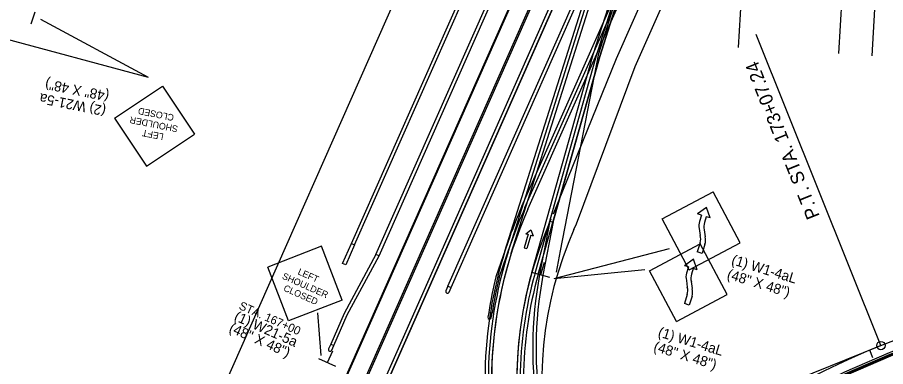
# Model space of a CAD drawing. Extents: x 659657 to 668193, y 633084 to 648639.
# Drawn here: x 661821 to 662339, y 642156 to 642365 of the extents above; entities that cross this region are included whole.
import ezdxf

# ---------------------------------------------------------------- set-up
doc = ezdxf.new("R2010")
doc.units = 0
for name, color, linetype in [('R_Border Prem', 7, 'Continuous'), ('R_MOT_Stage 1A', 7, 'Continuous'), ('R_MOT_Stage 1A_Striping', 7, 'Continuous'), ('R_MOT_Stage 1B_Striping', 7, 'Continuous'), ('R_MOT_Stage 1C_Striping', 7, 'Continuous'), ('R_MOT_Stage 2', 7, 'Continuous'), ('R_MOT_Stage 2_Striping', 7, 'Continuous'), ('R_MOT_Stage 3', 7, 'Continuous'), ('R_MOT_Stage 3_Striping', 7, 'Continuous'), ('R_MOT_Stage 3_Striping_PPM', 7, 'Continuous'), ('R_MOT_Stage 4', 7, 'Continuous'), ('R_MOT_Stage 4_Striping', 7, 'Continuous'), ('R_MOT_Stage 4_Striping_PPM', 7, 'Continuous'), ('R_MOT_Stage 5', 7, 'Continuous'), ('R_MOT_Stage 5_Striping_PPM', 7, 'Continuous'), ('R_ROW Annot', 7, 'Continuous'), ('S_EXISTING_ALIGNMENT', 7, 'Continuous'), ('T_Notes', 7, 'Continuous'), ('T_SIGNAL CONTROL CABINET', 7, 'Continuous'), ('TEMP_SIGNAL_POLES_STAGE 3', 7, 'Continuous')]:
    doc.layers.add(name, color=color, linetype=linetype)

msp = doc.modelspace()

# ---------------------------------------------------------------- linework, layer by layer
at = {"layer": 'R_Border Prem'}
msp.add_line((661686.79, 641562.92), (662861.91, 644217.67), dxfattribs=at)
at = {"layer": 'R_MOT_Stage 1A'}
for points in [[(662027.38, 641840.52), (662048.99, 641874.22), (662070.58, 641907.89), (662092.01, 641941.66), (662113.5, 641974.84), (662136.77, 642007.5), (662161.29, 642037.97), (662188.9, 642067.14), (662213.92, 642089.54), (662237.82, 642107.91), (662261.72, 642124.18), (662287.62, 642139.66), (662314.59, 642153.12), (662341.29, 642164.63), (662369.17, 642175.81), (662397.15, 642186.64), (662412.11, 642192.63), (662439.78, 642204.17), (662466.92, 642216.62), (662485.76, 642227.77), (662499, 642237.13)], [(662029.07, 641839.44), (662050.67, 641873.14), (662072.26, 641906.81), (662093.7, 641940.58), (662115.16, 641973.72), (662138.37, 642006.29), (662162.79, 642036.66), (662190.29, 642065.71), (662215.2, 642088), (662238.99, 642106.29), (662262.8, 642122.49), (662288.59, 642137.9), (662315.44, 642151.3), (662342.06, 642162.78), (662369.91, 642173.95), (662397.88, 642184.78), (662412.86, 642190.78), (662440.59, 642202.33), (662467.85, 642214.84), (662486.85, 642226.09), (662500.16, 642235.5)]]:
    msp.add_lwpolyline(points, dxfattribs=at)
at = {"layer": 'R_MOT_Stage 1A_Striping'}
for p, q in [((662336.18, 642168.83), (662421.77, 642203.16)), ((662193.45, 642111.58), (662336.18, 642168.83)), ((662193.45, 642111.58), (662336.18, 642168.83))]:
    msp.add_line(p, q, dxfattribs=at)
for points in [[(662336.18, 642168.83), (662261.73, 642354.46)], [(662027.38, 641840.52), (662048.99, 641874.22), (662070.58, 641907.89), (662092.01, 641941.66), (662113.5, 641974.84), (662136.77, 642007.5), (662161.29, 642037.97), (662188.9, 642067.14), (662213.92, 642089.54), (662237.82, 642107.91), (662261.72, 642124.18), (662287.62, 642139.66), (662314.59, 642153.12), (662341.29, 642164.63), (662369.17, 642175.81), (662397.15, 642186.64), (662412.11, 642192.63), (662439.78, 642204.17), (662466.92, 642216.62), (662485.76, 642227.77), (662499, 642237.13)], [(662331.41, 642161.47), (662329.48, 642166.08)]]:
    msp.add_lwpolyline(points, dxfattribs=at)
msp.add_circle((662336.18, 642168.83), 2.5, dxfattribs=at)
msp.add_arc((662513.92, 641725.68), 477.46, 111.8548, 147.5604, dxfattribs=at)
at = {"layer": 'R_MOT_Stage 1B_Striping'}
for p, q in [((662336.18, 642168.83), (662421.77, 642203.16)), ((662338.97, 642161.87), (662411.86, 642191.1)), ((662193.45, 642111.58), (662336.18, 642168.83)), ((662193.45, 642111.58), (662336.18, 642168.83))]:
    msp.add_line(p, q, dxfattribs=at)
for points in [[(662336.18, 642168.83), (662261.73, 642354.46)], [(662331.41, 642161.47), (662329.48, 642166.08)]]:
    msp.add_lwpolyline(points, dxfattribs=at)
msp.add_circle((662336.18, 642168.83), 2.5, dxfattribs=at)
for radius in [477.46, 469.96]:
    msp.add_arc((662513.92, 641725.68), radius, 111.8548, 147.5604, dxfattribs=at)
at = {"layer": 'R_MOT_Stage 1C_Striping'}
msp.add_arc((662513.92, 641725.68), 469.96, 111.8548, 147.5604, dxfattribs=at)
at = {"layer": 'R_MOT_Stage 2'}
for p, q in [((662020.24, 642229.76), (662222.63, 642686.97)), ((662022.07, 642228.95), (662224.46, 642686.16)), ((662034.87, 642223.29), (662237.26, 642680.5)), ((662036.7, 642222.48), (662239.09, 642679.69)), ((662007.85, 642169.64), (662006.63, 642166.89)), ((662008.46, 642166.08), (662009.67, 642168.83))]:
    msp.add_line(p, q, dxfattribs=at)
for points in [[(662645.5, 643511.36), (661880.49, 641783.11), (661878.66, 641783.92), (662643.67, 643512.17)], [(662016.81, 642217.07), (662014.98, 642217.88), (662020.24, 642229.76), (662022.07, 642228.95)], [(662036.7, 642222.48), (662034.87, 642223.29), (662015.94, 642187.93), (662007.85, 642169.64), (662009.67, 642168.83), (662017.77, 642187.12)]]:
    msp.add_lwpolyline(points, close=True, dxfattribs=at)
msp.add_arc((662007.55, 642166.49), 1, 156.1234, 336.1234, dxfattribs=at)
at = {"layer": 'R_MOT_Stage 2_Striping'}
for p, q in [((662653.91, 643589.66), (661803.9, 641669.37)), ((661813.96, 641664.92), (662663.97, 643585.2))]:
    msp.add_line(p, q, dxfattribs=at)
msp.add_lwpolyline([(661878.66, 641783.92), (662674.03, 643580.75)], dxfattribs=at)
at = {"layer": 'R_MOT_Stage 3'}
for p, q in [((662020.24, 642229.76), (662222.63, 642686.97)), ((662022.07, 642228.95), (662224.46, 642686.16)), ((662034.87, 642223.29), (662237.26, 642680.5)), ((662036.7, 642222.48), (662239.09, 642679.69)), ((662166.47, 642341.86), (662227.19, 642534.22)), ((662168.39, 642341.29), (662229.06, 642533.51)), ((662113.73, 642224.6), (662166.93, 642393.15)), ((662129.78, 642211.98), (662166.47, 642341.86)), ((662138.55, 642243.01), (662132.53, 642211.33)), ((662140.51, 642242.64), (662134.49, 642210.96)), ((662007.85, 642169.64), (662006.63, 642166.89)), ((662008.46, 642166.08), (662009.67, 642168.83))]:
    msp.add_line(p, q, dxfattribs=at)
for points in [[(662229.06, 642533.51), (662168.38, 642341.26), (662140.79, 642243.6), (662140.4, 642242.21), (662138.55, 642243.01), (662138.95, 642244.41), (662166.47, 642341.86), (662227.15, 642534.11)], [(662016.81, 642217.07), (662014.98, 642217.88), (662020.24, 642229.76), (662022.07, 642228.95)], [(662036.7, 642222.48), (662034.87, 642223.29), (662015.94, 642187.93), (662007.85, 642169.64), (662009.67, 642168.83), (662017.77, 642187.12)]]:
    msp.add_lwpolyline(points, close=True, dxfattribs=at)
for centre, radius, start, end in [((662357.6, 642147.63), 255.73, 162.4818, 194.9542), ((662357.6, 642147.63), 236.73, 164.2267, 194.8584), ((662365.1, 642167.13), 236.73, 169.2401, 189.8087), ((662365.1, 642167.13), 234.73, 169.2401, 189.8087), ((662007.55, 642166.49), 1, 156.1234, 336.1234)]:
    msp.add_arc(centre, radius, start, end, dxfattribs=at)
at = {"layer": 'R_MOT_Stage 3_Striping'}
for p, q in [((662115.64, 642224), (662215.01, 642538.82)), ((662164.55, 642342.43), (662225.31, 642534.93)), ((662127.86, 642212.52), (662164.55, 642342.43))]:
    msp.add_line(p, q, dxfattribs=at)
for radius, start, end in [(253.73, 162.4818, 194.9448), (238.73, 164.2267, 194.8692)]:
    msp.add_arc((662357.6, 642147.63), radius, start, end, dxfattribs=at)
at = {"layer": 'R_MOT_Stage 3_Striping_PPM'}
for p, q in [((661859, 641792.62), (662694.85, 643680.89)), ((661869.52, 641787.96), (662705.36, 643676.24)), ((661880.49, 641783.11), (662215.01, 642538.82))]:
    msp.add_line(p, q, dxfattribs=at)
at = {"layer": 'R_MOT_Stage 4'}
for p, q in [((662020.24, 642229.76), (662222.63, 642686.97)), ((662022.07, 642228.95), (662224.46, 642686.16)), ((662034.87, 642223.29), (662237.26, 642680.5)), ((662036.7, 642222.48), (662239.09, 642679.69)), ((662138.55, 642243.01), (662132.53, 642211.33)), ((662140.51, 642242.64), (662134.49, 642210.96)), ((662007.85, 642169.64), (662006.63, 642166.89)), ((662008.46, 642166.08), (662009.67, 642168.83))]:
    msp.add_line(p, q, dxfattribs=at)
for points in [[(662229.06, 642533.51), (662168.38, 642341.26), (662140.79, 642243.6), (662140.4, 642242.21), (662138.55, 642243.01), (662138.95, 642244.41), (662166.47, 642341.86), (662227.15, 642534.11)], [(662016.81, 642217.07), (662014.98, 642217.88), (662020.24, 642229.76), (662022.07, 642228.95)], [(662036.7, 642222.48), (662034.87, 642223.29), (662015.94, 642187.93), (662007.85, 642169.64), (662009.67, 642168.83), (662017.77, 642187.12)]]:
    msp.add_lwpolyline(points, close=True, dxfattribs=at)
for centre, radius, start, end in [((662365.1, 642167.13), 236.73, 169.2401, 189.8087), ((662365.1, 642167.13), 234.73, 169.2401, 189.8087), ((662007.55, 642166.49), 1, 156.1234, 336.1234)]:
    msp.add_arc(centre, radius, start, end, dxfattribs=at)
at = {"layer": 'R_MOT_Stage 4_Striping'}
for p, q in [((662115.64, 642224), (662215.01, 642538.82)), ((662164.55, 642342.43), (662225.31, 642534.93)), ((662127.86, 642212.52), (662164.55, 642342.43))]:
    msp.add_line(p, q, dxfattribs=at)
for radius, start, end in [(253.73, 162.4818, 194.9448), (238.73, 164.2267, 194.8692)]:
    msp.add_arc((662357.6, 642147.63), radius, start, end, dxfattribs=at)
at = {"layer": 'R_MOT_Stage 4_Striping_PPM'}
for p, q in [((661859, 641792.62), (662694.85, 643680.89)), ((661869.52, 641787.96), (662705.36, 643676.24)), ((661880.49, 641783.11), (662215.01, 642538.82))]:
    msp.add_line(p, q, dxfattribs=at)
at = {"layer": 'R_MOT_Stage 5'}
for p, q in [((662077.85, 642204.26), (662239.76, 642570.03)), ((662079.68, 642203.45), (662241.59, 642569.22)), ((662121.93, 642251.95), (662258.96, 642561.53)), ((662123.75, 642251.14), (662260.79, 642560.72)), ((662113.52, 642230.39), (662106.48, 642209.92)), ((662108.42, 642209.43), (662115.41, 642229.75)), ((662077.85, 642204.26), (662076.64, 642201.52)), ((662077.85, 642204.26), (662076.64, 642201.52)), ((662077.85, 642204.26), (662076.64, 642201.52)), ((662077.85, 642204.26), (662079.68, 642203.45)), ((662077.85, 642204.26), (662079.68, 642203.45)), ((662077.85, 642204.26), (662079.68, 642203.45)), ((662078.47, 642200.71), (662079.68, 642203.45)), ((662078.47, 642200.71), (662079.68, 642203.45)), ((662078.47, 642200.71), (662079.68, 642203.45)), ((662102.15, 642188.68), (662101.67, 642185.72)), ((662102.15, 642188.68), (662104.12, 642188.37)), ((662103.65, 642185.41), (662104.12, 642188.37))]:
    msp.add_line(p, q, dxfattribs=at)
for centre, radius, start, end in [((662357.6, 642147.63), 257.73, 156.1234, 161.2692), ((662357.6, 642147.63), 255.73, 156.1234, 161.2692), ((662357.6, 642147.63), 258.73, 166.0692, 170.8692), ((662357.6, 642147.63), 256.73, 166.0692, 170.8692), ((662077.55, 642201.12), 1, 156.1234, 336.1234), ((662077.55, 642201.12), 1, 156.1234, 336.1234), ((662077.55, 642201.12), 1, 156.1234, 336.1234), ((662102.66, 642185.56), 1, 170.8692, 350.8692)]:
    msp.add_arc(centre, radius, start, end, dxfattribs=at)
at = {"layer": 'R_MOT_Stage 5_Striping_PPM'}
for p, q in [((661859, 641792.62), (662694.85, 643680.89)), ((661869.52, 641787.96), (662705.36, 643676.24)), ((662125.58, 642250.33), (662543.15, 643193.66)), ((662189.45, 642335.31), (662325.04, 642641.64)), ((661880.49, 641783.11), (662215.01, 642538.82)), ((662154.46, 642241.44), (662189.45, 642335.31)), ((662153.02, 642238.19), (662154.46, 642241.44))]:
    msp.add_line(p, q, dxfattribs=at)
msp.add_lwpolyline([(662140.74, 642247.51), (662178.47, 642340.17), (662286.75, 642584.77)], dxfattribs=at)
for radius, end in [(238.73, 86.5452), (253.73, 62.8692), (223.73, 86.5452)]:
    msp.add_arc((662357.6, 642147.63), radius, 156.1234, end, dxfattribs=at)
at = {"layer": 'R_ROW Annot'}
for p, q in [((662002.36, 642228.1), (661970.27, 642215.7)), ((662014.75, 642196.02), (662002.36, 642228.1)), ((662198, 642213.5), (662228.37, 642229.62)), ((662244.47, 642199.26), (662228.37, 642229.62)), ((662224.3, 642220.32), (662218.91, 642216.5)), ((662226.62, 642214.14), (662224.3, 642220.32)), ((661982.68, 642183.64), (661970.27, 642215.7)), ((662133.34, 642211.14), (662135.43, 642218.53)), ((662221.32, 642215.76), (662218.91, 642216.5)), ((662221.32, 642215.76), (662220.2, 642212.09)), ((662224.21, 642214.88), (662223.16, 642211.45)), ((662226.62, 642214.14), (662224.21, 642214.88)), ((662138.68, 642209.46), (662127.86, 642212.52)), ((662141.12, 642208.93), (662195.36, 642214.15)), ((662214.12, 642183.14), (662198, 642213.5)), ((662220.08, 642207.72), (662220.64, 642203.7)), ((662222.94, 642207.07), (662223.53, 642202.81)), ((662214.12, 642183.14), (662244.47, 642199.26)), ((662220.56, 642199.32), (662218.89, 642193.88)), ((662014.75, 642196.02), (661982.68, 642183.64)), ((662221.78, 642193), (662218.89, 642193.88)), ((662223.45, 642198.43), (662221.78, 642193)), ((662000, 642188.39), (662001.99, 642162.9)), ((662005.94, 642158.78), (662009.05, 642165.81)), ((662010.99, 642156.37), (662000.71, 642160.92))]:
    msp.add_line(p, q, dxfattribs=at)
for centre, start, end in [((662227.34, 642209.72), 161.6367, 195.3946), ((662230.3, 642209.08), 161.6367, 195.3946), ((662213.39, 642201.7), 341.6367, 15.3946), ((662216.31, 642200.8), 341.6367, 15.3946)]:
    msp.add_arc(centre, 7.52, start, end, dxfattribs=at)
at = {"layer": 'S_EXISTING_ALIGNMENT'}
msp.add_line((662336.18, 642168.83), (662421.77, 642203.16), dxfattribs=at)
msp.add_arc((662513.92, 641725.68), 477.46, 111.8548, 147.5604, dxfattribs=at)
at = {"layer": 'T_Notes'}
for p, q in [((661831.37, 642367.86), (661828.96, 642360.57)), ((661899.09, 642328.71), (661780.53, 642360.66)), ((661899.09, 642328.71), (661835.01, 642363.41)), ((661878.82, 642304.5), (661907.42, 642323.57)), ((661907.42, 642323.57), (661926.52, 642294.99)), ((661878.82, 642304.5), (661897.92, 642275.89)), ((661897.92, 642275.89), (661926.52, 642294.99)), ((662205.73, 642244.39), (662236.09, 642260.51)), ((662252.19, 642230.15), (662236.09, 642260.51)), ((662232.02, 642251.21), (662226.63, 642247.39)), ((662234.34, 642245.03), (662232.02, 642251.21)), ((662229.04, 642246.65), (662226.63, 642247.39)), ((662229.04, 642246.65), (662227.92, 642242.98)), ((662231.93, 642245.76), (662230.88, 642242.34)), ((662234.34, 642245.03), (662231.93, 642245.76)), ((662221.84, 642214.03), (662205.73, 642244.39)), ((662227.8, 642238.61), (662228.37, 642234.59)), ((662230.66, 642237.96), (662231.26, 642233.7)), ((662221.84, 642214.03), (662252.19, 642230.15)), ((662228.28, 642230.21), (662226.62, 642224.77)), ((662141.12, 642208.93), (662209.92, 642226.77)), ((662229.51, 642223.89), (662226.62, 642224.77)), ((662231.17, 642229.32), (662229.51, 642223.89)), ((662133.34, 642211.14), (662135.43, 642218.53)), ((662138.68, 642209.46), (662127.86, 642212.52))]:
    msp.add_line(p, q, dxfattribs=at)
for centre, start, end in [((662235.06, 642240.61), 161.6367, 195.3946), ((662238.02, 642239.97), 161.6367, 195.3946), ((662221.11, 642232.59), 341.6367, 15.3946), ((662224.03, 642231.69), 341.6367, 15.3946)]:
    msp.add_arc(centre, 7.52, start, end, dxfattribs=at)
at = {"layer": 'T_SIGNAL CONTROL CABINET'}
for p, q in [((662257.01, 642446.46), (662250.98, 642346.65)), ((662316.9, 642442.85), (662310.87, 642343.03)), ((662330.84, 642341.82), (662336.86, 642441.64)), ((662111.82, 642225.21), (662159.62, 642376.63)), ((662131.71, 642211.43), (662168.39, 642341.29)), ((662125.6, 642235.24), (662123.35, 642227.27)), ((662124.25, 642235.62), (662127.21, 642237.82)), ((662124.25, 642235.62), (662125.6, 642235.24)), ((662127.21, 642237.82), (662128.58, 642234.4)), ((662127.23, 642234.78), (662124.98, 642226.81)), ((662127.23, 642234.78), (662128.58, 642234.4)), ((662123.35, 642227.27), (662124.98, 642226.81))]:
    msp.add_line(p, q, dxfattribs=at)
for points in [[(662142.52, 642212.65), (662145, 642225.41), (662167.91, 642343.09), (662167.93, 642343.2), (662228.11, 642533.81), (662244.29, 642570.39), (662249.56, 642582.28)], [(662028.23, 641839.98), (662049.83, 641873.68), (662071.42, 641907.35), (662092.85, 641941.12), (662114.33, 641974.28), (662137.57, 642006.9), (662162.04, 642037.32), (662189.6, 642066.42), (662214.56, 642088.77), (662238.4, 642107.1), (662262.26, 642123.33), (662288.11, 642138.78), (662315.02, 642152.21), (662341.68, 642163.71), (662369.54, 642174.88), (662397.52, 642185.71), (662412.48, 642191.7), (662440.19, 642203.25), (662467.39, 642215.73), (662486.31, 642226.93), (662499.58, 642236.31)]]:
    msp.add_lwpolyline(points, dxfattribs=at)
for radius, start, end in [(257.73, 162.4818, 194.9634), (234.73, 164.2267, 194.8474)]:
    msp.add_arc((662357.6, 642147.63), radius, start, end, dxfattribs=at)
at = {"layer": 'TEMP_SIGNAL_POLES_STAGE 3'}
for p, q in [((662336.18, 642168.83), (662421.77, 642203.16)), ((662193.45, 642111.58), (662336.18, 642168.83)), ((662193.45, 642111.58), (662336.18, 642168.83))]:
    msp.add_line(p, q, dxfattribs=at)
for points in [[(662336.18, 642168.83), (662261.73, 642354.46)], [(662331.41, 642161.47), (662329.48, 642166.08)]]:
    msp.add_lwpolyline(points, dxfattribs=at)
msp.add_circle((662336.18, 642168.83), 2.5, dxfattribs=at)
msp.add_arc((662513.92, 641725.68), 477.46, 111.8548, 147.5604, dxfattribs=at)

# ---------------------------------------------------------------- texts
at = {"layer": 'R_MOT_Stage 1A_Striping'}
msp.add_text('P.T. STA. 173+07.24', height=8, rotation=111.8548, dxfattribs=at).set_placement((662299.78, 642246.15))
at = {"layer": 'R_MOT_Stage 1B_Striping'}
msp.add_text('P.T. STA. 173+07.24', height=8, rotation=111.8548, dxfattribs=at).set_placement((662299.78, 642246.15))
at = {"layer": 'R_ROW Annot'}
for s, height, rotation, p in [('LEFT', 3.94, 336.1224, (661987.85, 642211.52)), ('SHOULDER', 3.94, 336.122, (661978.51, 642208.87)), ('CLOSED', 3.94, 336.122, (661979.34, 642201.72)), ('STA. 167+00', 5, 336.1234, (661952.67, 642190.81)), ('(1) W21-5a', 6, 336.1234, (661949.73, 642184.17)), ('(48" X 48")', 6, 336.1234, (661946.69, 642177.3)), ('(1) W1-4aL', 6, 342.9617, (662202.72, 642174.41)), ('(48" X 48")', 6, 342.9617, (662200.08, 642165.8))]:
    msp.add_text(s, height=height, rotation=rotation, dxfattribs=at).set_placement(p)
at = {"layer": 'T_Notes'}
for s, height, rotation, p in [('(48" X 48")', 6, 168.7292, (661876.07, 642320.34)), ('(2) W21-5a', 6, 168.7292, (661874.14, 642311.55)), ('CLOSED', 3.94, 168.7277, (661914.62, 642306.65)), ('SHOULDER', 3.94, 168.7277, (661917, 642299.86)), ('LEFT', 3.94, 168.7282, (661908.46, 642295.24)), ('(1) W1-4aL', 6, 342.9617, (662246.52, 642217.53)), ('(48" X 48")', 6, 342.9617, (662243.88, 642208.93))]:
    msp.add_text(s, height=height, rotation=rotation, dxfattribs=at).set_placement(p)
at = {"layer": 'TEMP_SIGNAL_POLES_STAGE 3'}
msp.add_text('P.T. STA. 173+07.24', height=8, rotation=111.8548, dxfattribs=at).set_placement((662299.78, 642246.15))

doc.saveas('drawing.dxf')
